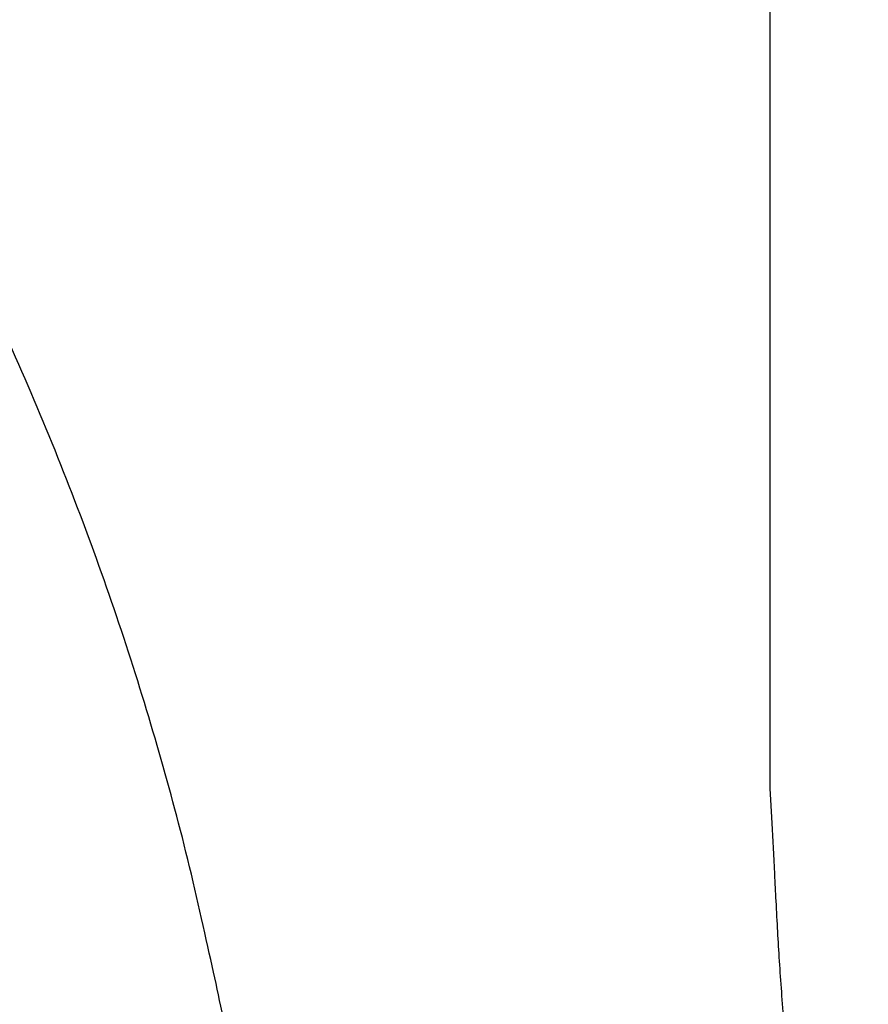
# Model space of a CAD drawing. Header units: inches. Extents: x 24 to 1128, y -94 to 748.
# Tile 299 of 573: x 514.797 to 515.344, y 322.456 to 323.09. Entities that reach past the tile are written whole.
import ezdxf

# ---------------------------------------------------------------- set-up
doc = ezdxf.new("R2010")
doc.units = ezdxf.units.IN
doc.header["$LTSCALE"] = 32
doc.header["$MEASUREMENT"] = 0
doc.layers.add('Visible (ANSI)', color=7, linetype='Continuous', lineweight=30)

msp = doc.modelspace()

# ---------------------------------------------------------------- linework, layer by layer
at = {"layer": 'Visible (ANSI)'}
msp.add_line((515.28063, 325.09349), (515.28063, 322.59404), dxfattribs=at)
for points, knots in [([(514.95801, 325.98856), (514.60472, 326.34343), (514.48849, 326.39654), (514.2365, 326.59866), (513.67488, 326.86445), (513.19079, 327.00851), (512.8407, 327.07713), (512.32936, 327.11395), (511.94918, 327.09259), (511.70133, 327.06116), (511.12255, 326.93978), (510.1587, 326.39153), (509.76243, 325.71516), (509.57547, 325.0957), (509.55069, 324.33732), (509.82279, 323.66586), (510.12126, 323.22924), (510.97247, 322.68804), (511.36459, 322.5552), (512.05909, 322.33089), (512.47603, 322.14148), (512.62372, 322.04846), (512.72891, 321.96556), (512.75746, 321.79602), (512.71286, 321.65065), (512.56098, 321.5047), (512.11271, 321.43569), (511.87988, 321.49731), (511.52162, 321.61102), (511.09206, 321.81233), (510.73225, 322.08977), (510.56254, 322.29207), (510.35769, 322.50632)], [0, 0, 0, 0, 0, 0.074085, 0.10269, 0.133689, 0.16679, 0.198605, 0.227525, 0.257011, 0.291036, 0.329253, 0.371353, 0.415239, 0.455898, 0.494781, 0.535382, 0.575034, 0.615343, 0.653819, 0.685392, 0.711703, 0.732004, 0.749282, 0.767325, 0.789255, 0.813362, 0.840082, 0.86874, 0.896879, 0.925496, 1, 1, 1, 1, 1]), ([(509.19217, 320.78792), (509.51584, 320.54473), (509.77896, 320.08355), (511.08082, 319.58321), (511.94252, 319.45572), (512.95407, 319.52291), (513.6295, 319.83338), (514.37824, 320.27333), (514.85334, 321.13753), (514.95305, 321.5951), (514.99341, 322.02424), (514.91854, 322.79841), (514.39562, 323.56006), (513.93626, 323.83523), (513.62186, 324.04523), (512.88907, 324.29349), (512.55541, 324.42882), (512.13532, 324.58163), (512.00349, 324.65856), (511.83142, 324.7587), (511.79707, 324.90155), (511.81637, 325.00312), (511.87766, 325.10622), (512.05055, 325.16995), (512.29102, 325.20525), (512.47065, 325.20293), (512.90004, 325.10204), (513.36164, 324.88287), (513.62344, 324.63862), (513.82467, 324.41787), (513.93324, 324.31128)], [0, 0, 0, 0, 0, 0.107991, 0.154721, 0.201249, 0.247092, 0.294045, 0.337268, 0.377117, 0.415859, 0.454911, 0.494638, 0.534662, 0.574373, 0.610521, 0.645386, 0.677292, 0.703632, 0.725706, 0.744086, 0.761302, 0.778538, 0.797356, 0.818035, 0.842792, 0.870677, 0.899937, 0.930619, 1, 1, 1, 1, 1]), ([(515.28063, 322.59404), (515.28786, 322.4917), (515.2825, 322.275), (515.41711, 321.91634), (515.64573, 321.53239), (516.0544, 321.19454), (516.53822, 321.00945), (516.7642, 321.00633), (517.03089, 321.00428)], [-1, -1, -1, -1, -1, -0.731413, -0.604115, -0.468846, -0.333858, 0, 0, 0, 0, 0])]:
    msp.add_open_spline(points, degree=4, knots=knots, dxfattribs=at)

doc.saveas('drawing.dxf')
